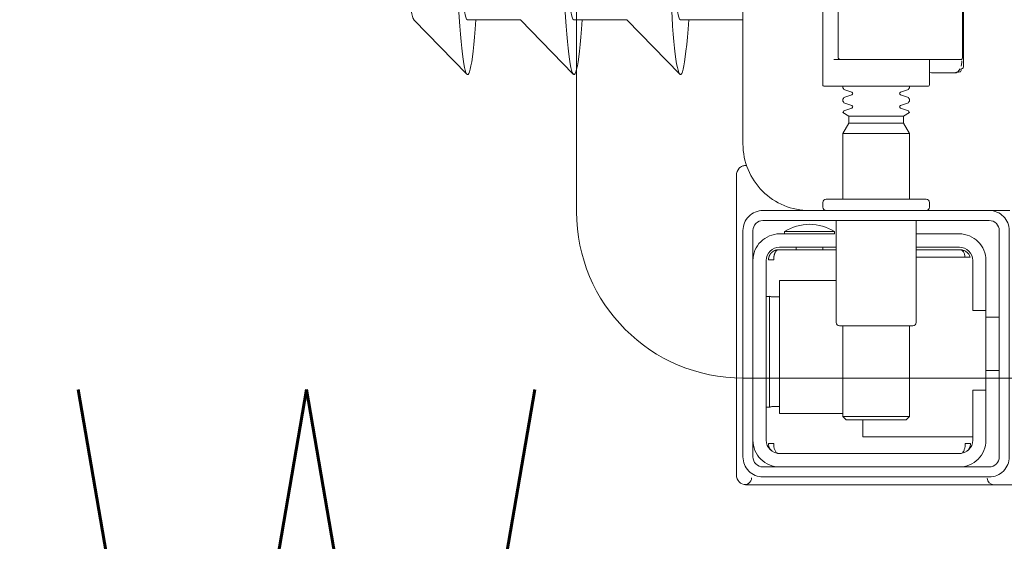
# Model space of a CAD drawing. Header units: millimetres. Extents: x 23192 to 177760, y -399809 to -79279.
# Tile 431 of 656: x 60864 to 60878, y -195447 to -195439. Entities that reach past the tile are written whole.
import ezdxf

# ---------------------------------------------------------------- set-up
doc = ezdxf.new("R2010")
doc.units = ezdxf.units.MM
doc.linetypes.add('HIDDEN2', pattern=[4.7625, 3.175, -1.5875])
doc.layers.get('0').update_dxf_attribs({"lineweight": 0})
doc.layers.add('!! 0_Istn-went', color=5, linetype='Continuous', lineweight=13)
doc.layers.add('!! wymiary osi', color=250, linetype='Continuous', lineweight=9)
doc.layers.add('!! 2_WYBURZENIA DO REMONTU', color=7, linetype='Continuous', lineweight=0, true_color=0x4d4d4d, plot=False)
doc.layers.add('!!_@ wypos sanit nd', color=7, linetype='Continuous', lineweight=0, plot=False)
doc.styles.add('ARCHETYP', font='romans.shx', dxfattribs={"height": 15})
doc.styles.add('TXT', font='simplex.shx')
doc.dimstyles.new('DIM50', dxfattribs={"dimscale": 5, "dimtxt": 2.5, "dimasz": 1.5, "dimexe": 0, "dimexo": 0, "dimgap": 0.5, "dimtad": 1, "dimdec": 4, "dimrnd": 0.5, "dimdsep": 46, "dimtxsty": 'TXT', "dimblk1": 'TICK1', "dimblk2": 'TICK1', "dimsah": 1, "dimcen": 0, "dimse1": 1, "dimse2": 1, "dimclrd": 1, "dimclre": 7, "dimclrt": 9, "dimadec": 0, "dimazin": 0, "dimtfac": 1, "dimtdec": 4, "dimtmove": 2, "dimatfit": 3, "dimldrblk": 'TICK1', "dimfxl": 1, "dimtolj": 1, "dimarcsym": 0})

# ---------------------------------------------------------------- blocks, each defined once
blk = doc.blocks.new('A$C351F644B')
for p, q in [((-20, 17.5), (20, 17.5)), ((-22.5, 2.5), (-22.5, 15))]:
    blk.add_line(p, q)
blk.add_arc((-20, 15), 2.5, 90, 180)
blk = doc.blocks.new('A$Cff2eaf8b')
for points in [[(-0.15993, -0.0325), (-0.17249, -0.0325, 0.405519), (-0.172, -0.032), (-0.172, -0.0313, 0.414214), (-0.1725, -0.0308), (-0.1875, -0.0308, 0.414214), (-0.188, -0.0313), (-0.188, -0.032, 0.405519), (-0.18751, -0.0325), (-0.19, -0.0325, -0.414214), (-0.2, -0.0225), (-0.2, 0.0575, -0.266001), (-0.19506, 0.06612)], [(-0.188, 0.06265), (-0.188, -0.01362, 0.414214), (-0.1878, -0.01382), (-0.17545, -0.01382), (-0.1722, -0.01382, 0.414214), (-0.172, -0.01362), (-0.172, -0.00982)], [(-0.1857, -0.00202), (-0.1857, -0.00962), (-0.1857, -0.00202), (-0.18567, -0.00192), (-0.18559, -0.00184), (-0.17696, -0.00182), (-0.16725, -0.00182, -0.414214), (-0.16705, -0.00202), (-0.16705, -0.00962, -0.414214), (-0.16725, -0.00982), (-0.18543, -0.00982), (-0.18553, -0.00978), (-0.1856, -0.00962)], [(-0.185, -0.01382), (-0.185, -0.01406, -0.050055), (-0.18485, -0.01432), (-0.18364, -0.01473, -0.719897), (-0.18364, -0.01511), (-0.18485, -0.01552, -0.050055), (-0.185, -0.01578), (-0.185, -0.01606, -0.050055), (-0.18485, -0.01632), (-0.18364, -0.01673, -0.719897), (-0.18364, -0.01711), (-0.18485, -0.01752, -0.050055), (-0.185, -0.01778), (-0.1841, -0.0183), (-0.1841, -0.01936), (-0.185, -0.02092), (-0.185, -0.0308)], [(-0.175, -0.01382), (-0.175, -0.01406, 0.050055), (-0.17515, -0.01432), (-0.17636, -0.01473, 0.719897), (-0.17636, -0.01511), (-0.17515, -0.01552, 0.050055), (-0.175, -0.01578), (-0.175, -0.01606, 0.050055), (-0.17515, -0.01632), (-0.17636, -0.01673, 0.719897), (-0.17636, -0.01711), (-0.17515, -0.01752, 0.050055), (-0.175, -0.01778), (-0.1759, -0.0183), (-0.1759, -0.01936), (-0.175, -0.02092), (-0.175, -0.0308)], [(-0.20011, -0.02584, 0.091301), (-0.20056, -0.02614, 0.198909), (-0.20099, -0.02721)], [(-0.19945, -0.02578, 0.170835), (-0.20011, -0.02584)], [(-0.186, -0.034), (-0.186, -0.0493, 0.414214), (-0.1855, -0.0498), (-0.1745, -0.0498, 0.414214), (-0.174, -0.0493), (-0.174, -0.034)], [(-0.18625, -0.03562, 0.119096), (-0.19, -0.03454, 0.119096), (-0.19375, -0.03562)], [(-0.1985, -0.04, -0.414214), (-0.1945, -0.036), (-0.18625, -0.036), (-0.18625, -0.03562), (-0.19375, -0.03562), (-0.19375, -0.036)], [(-0.174, -0.036), (-0.1675, -0.036, -0.414214), (-0.1635, -0.04), (-0.16353, -0.0395)], [(-0.186, -0.038), (-0.1945, -0.038, 0.414214), (-0.1965, -0.04), (-0.1965, -0.067, 0.414214), (-0.1945, -0.069), (-0.1675, -0.069, 0.414214), (-0.1655, -0.067), (-0.1655, -0.0595), (-0.1635, -0.0595), (-0.1635, -0.04)], [(-0.1635, -0.0475), (-0.1655, -0.0475), (-0.1655, -0.04, 0.414214), (-0.1675, -0.038), (-0.174, -0.038)], [(-0.1945, -0.06193), (-0.19515, -0.06194), (-0.19542, -0.06194), (-0.1956, -0.06194), (-0.19567, -0.06194, 0.116465), (-0.19589, -0.062), (-0.19601, -0.06205), (-0.19601, -0.04535), (-0.19589, -0.0454, 0.116465), (-0.19567, -0.04546), (-0.19542, -0.04546), (-0.19515, -0.04546), (-0.1945, -0.04547)], [(-0.1675, -0.071, 0.414214), (-0.1635, -0.067), (-0.1635, -0.0595)], [(-0.1985, -0.067, 0.414214), (-0.1945, -0.071)], [(-0.20099, -0.0722, 0.198909), (-0.20056, -0.07326, 0.091301), (-0.20011, -0.07356)], [(-0.16237, -0.07369), (-0.1625, -0.07369), (-0.16269, -0.07369), (-0.16294, -0.07369), (-0.16323, -0.07369), (-0.16357, -0.07369), (-0.16393, -0.07369), (-0.16428, -0.07369), (-0.19771, -0.07369), (-0.19841, -0.07369), (-0.19903, -0.07369), (-0.19948, -0.07369), (-0.19961, -0.07369), (-0.19973, -0.07367), (-0.19984, -0.07365), (-0.20003, -0.07359, 0.517033), (-0.1987, -0.07266)], [(-0.1633, -0.0727, 0.412536), (-0.1623, -0.0737), (-0.11251, -0.0737), (-0.11222, -0.07367), (-0.11194, -0.07358), (-0.11168, -0.07345), (-0.11145, -0.07326), (-0.11126, -0.07304), (-0.11112, -0.07278), (-0.11104, -0.0725)]]:
    blk.add_lwpolyline(points, format="xyb")
for points in [[(-0.16688, -0.0007), (-0.16688, -0.01094), (-0.16692, -0.01107), (-0.16701, -0.01115), (-0.16725, -0.0112), (-0.16725, -0.01147), (-0.16728, -0.01157), (-0.16735, -0.01164), (-0.16746, -0.01168), (-0.16762, -0.01169), (-0.16775, -0.0117), (-0.16789, -0.01172), (-0.16797, -0.01179), (-0.16807, -0.01182), (-0.1682, -0.01182), (-0.17167, -0.01182), (-0.172, -0.01177)], [(-0.24945, -0.00383), (-0.24147, -0.01202)], [(-0.24136, -0.00387), (-0.23342, -0.00387), (-0.22548, -0.01202)], [(-0.22538, -0.00387), (-0.21743, -0.00387), (-0.2095, -0.01202)], [(-0.2, -0.00387), (-0.20939, -0.00387)], [(-0.18633, -0.00982), (-0.18551, -0.00982), (-0.18567, -0.00972), (-0.1857, -0.00962)], [(-0.16713, -0.01002), (-0.16714, -0.01028), (-0.16723, -0.01081)], [(-0.16738, -0.01122), (-0.16772, -0.01167), (-0.16829, -0.01182)], [(-0.1841, -0.0183), (-0.1759, -0.0183)], [(-0.1759, -0.01936), (-0.1841, -0.01936)], [(-0.175, -0.02092), (-0.185, -0.02092)], [(-0.20001, -0.0258), (-0.19988, -0.02576), (-0.19976, -0.02573), (-0.19963, -0.02571), (-0.19948, -0.02571)], [(-0.20099, -0.02721), (-0.20099, -0.0722)], [(-0.19478, -0.0384), (-0.186, -0.0384)], [(-0.192, -0.038), (-0.192, -0.0384)], [(-0.188, -0.038), (-0.188, -0.0384)], [(-0.16664, -0.0395), (-0.16666, -0.03934), (-0.16669, -0.03923), (-0.16672, -0.03912), (-0.16675, -0.03902), (-0.16679, -0.03892), (-0.16684, -0.03881), (-0.16689, -0.03872), (-0.16695, -0.03863), (-0.16702, -0.03855), (-0.1671, -0.03848), (-0.16718, -0.03843), (-0.16729, -0.0384), (-0.16718, -0.03841), (-0.16708, -0.03842), (-0.16696, -0.03845), (-0.16686, -0.03848), (-0.16677, -0.03851), (-0.16666, -0.03856), (-0.16657, -0.03861), (-0.16646, -0.03868), (-0.16636, -0.03876), (-0.16627, -0.03884), (-0.16618, -0.03894), (-0.1661, -0.03904), (-0.16603, -0.03915), (-0.16598, -0.03926), (-0.16593, -0.03938), (-0.16589, -0.0395), (-0.174, -0.0395)], [(-0.174, -0.0384), (-0.16722, -0.0384)], [(-0.185, -0.063), (-0.1945, -0.063), (-0.1945, -0.043), (-0.186, -0.043)], [(-0.19591, -0.04539), (-0.19602, -0.04539), (-0.19616, -0.04539), (-0.19632, -0.04539), (-0.1965, -0.04539)], [(-0.1615, -0.0485), (-0.1635, -0.0485)], [(-0.185, -0.0498), (-0.185, -0.06342), (-0.1845, -0.06392), (-0.1755, -0.06392), (-0.175, -0.06342), (-0.175, -0.0498)], [(-0.1615, -0.0565), (-0.1635, -0.0565)], [(-0.1965, -0.06201), (-0.19632, -0.06201), (-0.19616, -0.06201), (-0.19602, -0.06201), (-0.19591, -0.06201)], [(-0.175, -0.06342), (-0.185, -0.06342)], [(-0.182, -0.06392), (-0.182, -0.0665), (-0.1655, -0.0665)], [(-0.16636, -0.06865), (-0.16625, -0.06854), (-0.16619, -0.06847), (-0.16612, -0.06839), (-0.16606, -0.0683), (-0.16601, -0.0682), (-0.16596, -0.06811), (-0.16592, -0.06801), (-0.16589, -0.0679), (-0.16586, -0.0678), (-0.16584, -0.06769), (-0.16583, -0.06759), (-0.16583, -0.06749), (-0.16593, -0.0675), (-0.16607, -0.0675), (-0.1663, -0.0675), (-0.16641, -0.0675), (-0.16651, -0.0675), (-0.16661, -0.0675), (-0.16661, -0.0676), (-0.16662, -0.0677), (-0.16663, -0.0678), (-0.16664, -0.0679), (-0.16665, -0.068), (-0.16667, -0.06811), (-0.1667, -0.06821), (-0.16673, -0.06831), (-0.16676, -0.06841), (-0.1668, -0.06852), (-0.16685, -0.06862), (-0.1669, -0.06871), (-0.16697, -0.0688), (-0.16704, -0.06887), (-0.16712, -0.06893), (-0.16725, -0.069), (-0.19475, -0.069), (-0.19493, -0.0689), (-0.19501, -0.06882), (-0.19508, -0.06874), (-0.19513, -0.06865), (-0.19518, -0.06855), (-0.19522, -0.06846), (-0.19526, -0.06835), (-0.19529, -0.06825), (-0.19532, -0.06813), (-0.19534, -0.06803), (-0.19536, -0.06793), (-0.19537, -0.06783), (-0.19538, -0.06772), (-0.19539, -0.0676), (-0.19539, -0.0675), (-0.19617, -0.06751), (-0.19616, -0.06762), (-0.19615, -0.06772), (-0.19613, -0.06783), (-0.19611, -0.06793), (-0.19607, -0.06803), (-0.19603, -0.06813), (-0.19598, -0.06823), (-0.19593, -0.06832), (-0.19586, -0.06841), (-0.19579, -0.06849), (-0.19572, -0.06857), (-0.19563, -0.06865)]]:
    blk.add_lwpolyline(points)
for points in [[(-0.2, -0.0695), (-0.2, -0.0355, -0.414214), (-0.197, -0.0325), (-0.163, -0.0325, -0.414214), (-0.16, -0.0355), (-0.16, -0.0695, -0.414214), (-0.163, -0.0725), (-0.197, -0.0725, -0.414214)], [(-0.1615, -0.0355), (-0.1615, -0.0695, -0.414214), (-0.163, -0.071), (-0.197, -0.071, -0.414214), (-0.1985, -0.0695), (-0.1985, -0.0355, -0.414214), (-0.197, -0.034), (-0.163, -0.034, -0.414214)]]:
    blk.add_lwpolyline(points, format="xyb", close=True)
blk.add_lwpolyline([(-0.19467, -0.0384), (-0.19467, -0.0384), (-0.19467, -0.0384), (-0.19466, -0.0384), (-0.19466, -0.0384), (-0.19466, -0.0384), (-0.19466, -0.0384), (-0.19466, -0.0384), (-0.19466, -0.0384), (-0.19466, -0.0384), (-0.19466, -0.0384), (-0.19466, -0.0384), (-0.19466, -0.0384), (-0.19466, -0.0384), (-0.19466, -0.0384), (-0.19467, -0.0384), (-0.19467, -0.0384), (-0.19467, -0.0384), (-0.19467, -0.0384), (-0.19467, -0.0384), (-0.19468, -0.0384), (-0.19468, -0.0384), (-0.19468, -0.0384), (-0.19469, -0.0384), (-0.1947, -0.0384), (-0.19471, -0.0384), (-0.19471, -0.0384), (-0.19471, -0.0384), (-0.19471, -0.0384), (-0.19472, -0.0384), (-0.19472, -0.0384), (-0.19472, -0.0384), (-0.19472, -0.03841), (-0.19473, -0.03841), (-0.19473, -0.03841), (-0.19473, -0.03841), (-0.19473, -0.03841), (-0.19473, -0.03841), (-0.19474, -0.03841), (-0.19474, -0.03841), (-0.19474, -0.03841), (-0.19474, -0.03841), (-0.19474, -0.03841), (-0.19474, -0.03841), (-0.19475, -0.03841), (-0.19475, -0.03841), (-0.19475, -0.03841), (-0.19475, -0.03841), (-0.19476, -0.03841), (-0.19476, -0.03841), (-0.19476, -0.03841), (-0.19476, -0.03841), (-0.19477, -0.03842), (-0.19477, -0.03842), (-0.19477, -0.03842), (-0.19478, -0.03842), (-0.19479, -0.03842), (-0.19479, -0.03842), (-0.1948, -0.03843), (-0.19481, -0.03843), (-0.19481, -0.03843), (-0.19482, -0.03844), (-0.19483, -0.03844), (-0.19484, -0.03844), (-0.19484, -0.03845), (-0.19485, -0.03845), (-0.19486, -0.03845), (-0.19486, -0.03846), (-0.19487, -0.03846), (-0.19488, -0.03847), (-0.19489, -0.03847), (-0.19489, -0.03848), (-0.1949, -0.03848), (-0.19491, -0.03849), (-0.19491, -0.03849), (-0.19492, -0.0385), (-0.19493, -0.0385), (-0.19493, -0.03851), (-0.19494, -0.03851), (-0.19495, -0.03852), (-0.19495, -0.03852), (-0.19496, -0.03853), (-0.19497, -0.03854), (-0.19497, -0.03854), (-0.19498, -0.03855), (-0.19499, -0.03856), (-0.19499, -0.03856), (-0.195, -0.03857), (-0.19501, -0.03858), (-0.19501, -0.03859), (-0.19502, -0.03859), (-0.19503, -0.0386), (-0.19503, -0.03861), (-0.19504, -0.03862), (-0.19505, -0.03862), (-0.19505, -0.03863), (-0.19506, -0.03864), (-0.19507, -0.03865), (-0.19507, -0.03866), (-0.19508, -0.03867), (-0.19508, -0.03868), (-0.19509, -0.03869), (-0.1951, -0.03869), (-0.1951, -0.0387), (-0.19511, -0.03871), (-0.19511, -0.03872), (-0.19512, -0.03873), (-0.19512, -0.03874), (-0.19513, -0.03875), (-0.19514, -0.03876), (-0.19514, -0.03877), (-0.19515, -0.03878), (-0.19515, -0.03879), (-0.19516, -0.0388), (-0.19516, -0.03881), (-0.19517, -0.03882), (-0.19517, -0.03884), (-0.19518, -0.03885), (-0.19518, -0.03886), (-0.19519, -0.03887), (-0.1952, -0.03888), (-0.1952, -0.03889), (-0.19521, -0.0389), (-0.19521, -0.03891), (-0.19521, -0.03893), (-0.19522, -0.03894), (-0.19522, -0.03895), (-0.19523, -0.03896), (-0.19523, -0.03897), (-0.19524, -0.03899), (-0.19524, -0.039), (-0.19525, -0.03901), (-0.19525, -0.03902), (-0.19526, -0.03905), (-0.19527, -0.03907), (-0.19528, -0.0391), (-0.19528, -0.03912), (-0.19529, -0.03915), (-0.1953, -0.03918), (-0.19531, -0.0392), (-0.19531, -0.03923), (-0.19532, -0.03926), (-0.19532, -0.03928), (-0.19533, -0.03931), (-0.19533, -0.03933), (-0.19534, -0.03936), (-0.19534, -0.03939), (-0.19535, -0.03941), (-0.19535, -0.03944), (-0.19536, -0.03947), (-0.19536, -0.03949), (-0.19536, -0.03952), (-0.19537, -0.03955), (-0.19537, -0.03957), (-0.19537, -0.0396), (-0.19537, -0.03961), (-0.19537, -0.03962), (-0.19538, -0.03963), (-0.19538, -0.03963), (-0.19538, -0.03964), (-0.19538, -0.03965), (-0.19538, -0.03965), (-0.19538, -0.03966), (-0.19538, -0.03966), (-0.19538, -0.03967), (-0.19538, -0.03967), (-0.19538, -0.03968), (-0.19538, -0.03969), (-0.19538, -0.03969), (-0.19538, -0.0397), (-0.19538, -0.0397), (-0.19538, -0.0397), (-0.19538, -0.03971), (-0.19538, -0.03971), (-0.19538, -0.03972), (-0.19538, -0.03972), (-0.19538, -0.03972), (-0.19538, -0.03973), (-0.19538, -0.03973), (-0.19538, -0.03973), (-0.19538, -0.03974), (-0.19538, -0.03974), (-0.19538, -0.03974), (-0.19538, -0.03974), (-0.19538, -0.03975), (-0.19538, -0.03975), (-0.19538, -0.03975), (-0.19538, -0.03976), (-0.19538, -0.03976), (-0.19538, -0.03977), (-0.19538, -0.03977), (-0.19539, -0.03978), (-0.19539, -0.03978), (-0.19539, -0.03979), (-0.19539, -0.03979), (-0.19539, -0.03979), (-0.19539, -0.0398), (-0.19539, -0.0398), (-0.19539, -0.03981), (-0.19539, -0.03981), (-0.19539, -0.03982), (-0.19538, -0.03982), (-0.19538, -0.03983), (-0.19538, -0.03983), (-0.19538, -0.03984), (-0.19538, -0.03984), (-0.19538, -0.03984), (-0.19538, -0.03985), (-0.19538, -0.03986), (-0.19538, -0.03986), (-0.19538, -0.03987), (-0.19538, -0.03987), (-0.19538, -0.03987), (-0.19538, -0.03988), (-0.19538, -0.03988), (-0.19538, -0.03989), (-0.19538, -0.03989), (-0.19538, -0.03989), (-0.19538, -0.03989), (-0.19538, -0.0399), (-0.19538, -0.0399), (-0.19539, -0.0399), (-0.19539, -0.0399), (-0.19539, -0.0399), (-0.19539, -0.0399), (-0.19539, -0.0399), (-0.19539, -0.03991), (-0.1954, -0.03991), (-0.1954, -0.03991), (-0.1954, -0.03991), (-0.1954, -0.03991), (-0.1954, -0.03991), (-0.19541, -0.03991), (-0.19541, -0.03991), (-0.19542, -0.03991), (-0.19542, -0.03991), (-0.19543, -0.0399), (-0.19544, -0.0399), (-0.19545, -0.0399), (-0.19545, -0.0399), (-0.19546, -0.0399), (-0.19546, -0.0399), (-0.19547, -0.0399), (-0.19547, -0.0399), (-0.19548, -0.0399), (-0.19549, -0.0399), (-0.1955, -0.0399), (-0.1955, -0.0399), (-0.19551, -0.0399), (-0.19552, -0.0399), (-0.19553, -0.0399), (-0.19554, -0.0399), (-0.19555, -0.0399), (-0.19556, -0.0399), (-0.19557, -0.0399), (-0.19558, -0.0399), (-0.19559, -0.0399), (-0.19561, -0.0399), (-0.19564, -0.0399), (-0.19566, -0.0399), (-0.19568, -0.0399), (-0.1957, -0.0399), (-0.19574, -0.0399), (-0.19576, -0.0399), (-0.19578, -0.0399), (-0.19595, -0.0399), (-0.19596, -0.0399), (-0.19598, -0.0399), (-0.19599, -0.0399), (-0.19601, -0.0399), (-0.19602, -0.0399), (-0.19603, -0.0399), (-0.19604, -0.0399), (-0.19605, -0.0399), (-0.19606, -0.0399), (-0.19607, -0.0399), (-0.19608, -0.0399), (-0.19609, -0.0399), (-0.1961, -0.0399), (-0.19611, -0.0399), (-0.19612, -0.0399), (-0.19613, -0.03989), (-0.19614, -0.03989), (-0.19614, -0.03989), (-0.19615, -0.03989), (-0.19615, -0.03989), (-0.19615, -0.03989), (-0.19615, -0.03989), (-0.19616, -0.03989), (-0.19616, -0.03989), (-0.19616, -0.03989), (-0.19616, -0.0399), (-0.19616, -0.0399), (-0.19616, -0.0399), (-0.19616, -0.0399), (-0.19616, -0.0399), (-0.19617, -0.0399), (-0.19617, -0.03991), (-0.19617, -0.03991), (-0.19617, -0.03991), (-0.19617, -0.03991), (-0.19617, -0.03991), (-0.19617, -0.03991), (-0.19617, -0.03991), (-0.19617, -0.03991), (-0.19617, -0.03991), (-0.19617, -0.03991), (-0.19617, -0.0399), (-0.19617, -0.0399), (-0.19617, -0.0399), (-0.19617, -0.03989), (-0.19617, -0.03989), (-0.19617, -0.03989), (-0.19617, -0.03988), (-0.19617, -0.03987), (-0.19617, -0.03986), (-0.19617, -0.03985), (-0.19617, -0.03984), (-0.19617, -0.03984), (-0.19617, -0.03984), (-0.19617, -0.03983), (-0.19617, -0.03983), (-0.19617, -0.03982), (-0.19617, -0.03982), (-0.19617, -0.03981), (-0.19616, -0.0398), (-0.19616, -0.03979), (-0.19616, -0.03979), (-0.19616, -0.03978), (-0.19616, -0.03978), (-0.19616, -0.03977), (-0.19616, -0.03977), (-0.19616, -0.03977), (-0.19616, -0.03976), (-0.19616, -0.03976), (-0.19616, -0.03975), (-0.19616, -0.03975), (-0.19616, -0.03974), (-0.19616, -0.03974), (-0.19616, -0.03973), (-0.19616, -0.03973), (-0.19616, -0.03972), (-0.19616, -0.03972), (-0.19616, -0.03972), (-0.19616, -0.03972), (-0.19616, -0.03971), (-0.19616, -0.03971), (-0.19616, -0.0397), (-0.19615, -0.0397), (-0.19615, -0.0397), (-0.19615, -0.03969), (-0.19615, -0.03969), (-0.19615, -0.03968), (-0.19615, -0.03967), (-0.19615, -0.03967), (-0.19615, -0.03966), (-0.19615, -0.03966), (-0.19615, -0.03965), (-0.19615, -0.03964), (-0.19614, -0.03964), (-0.19614, -0.03963), (-0.19614, -0.03962), (-0.19614, -0.03962), (-0.19614, -0.03961), (-0.19614, -0.0396), (-0.19614, -0.03959), (-0.19613, -0.03958), (-0.19613, -0.03958), (-0.19613, -0.03957), (-0.19613, -0.03955), (-0.19612, -0.03954), (-0.19612, -0.03952), (-0.19611, -0.0395), (-0.19611, -0.03949), (-0.1961, -0.03947), (-0.1961, -0.03945), (-0.19609, -0.03944), (-0.19609, -0.03942), (-0.19608, -0.03941), (-0.19608, -0.03939), (-0.19607, -0.03937), (-0.19607, -0.03936), (-0.19606, -0.03934), (-0.19605, -0.03933), (-0.19605, -0.03931), (-0.19604, -0.0393), (-0.19603, -0.03928), (-0.19603, -0.03927), (-0.19602, -0.03925), (-0.19601, -0.03923), (-0.196, -0.03922), (-0.196, -0.0392), (-0.19599, -0.03919), (-0.19598, -0.03918), (-0.19597, -0.03916), (-0.19596, -0.03915), (-0.19596, -0.03913), (-0.19595, -0.03912), (-0.19594, -0.0391), (-0.19593, -0.03909), (-0.19592, -0.03907), (-0.19591, -0.03906), (-0.1959, -0.03905), (-0.19589, -0.03903), (-0.19588, -0.03902), (-0.19587, -0.03901), (-0.19586, -0.03899), (-0.19585, -0.03898), (-0.19584, -0.03897), (-0.19583, -0.03895), (-0.19582, -0.03894), (-0.19581, -0.03893), (-0.1958, -0.03891), (-0.19579, -0.0389), (-0.19577, -0.03889), (-0.19576, -0.03888), (-0.19575, -0.03886), (-0.19574, -0.03885), (-0.19573, -0.03884), (-0.19572, -0.03883), (-0.1957, -0.03882), (-0.19569, -0.0388), (-0.19568, -0.03879), (-0.19567, -0.03878), (-0.19565, -0.03877), (-0.19564, -0.03876), (-0.19563, -0.03875), (-0.19562, -0.03874), (-0.1956, -0.03873), (-0.19559, -0.03872), (-0.19558, -0.03871), (-0.19556, -0.0387), (-0.19555, -0.03869), (-0.19554, -0.03868), (-0.19552, -0.03867), (-0.19551, -0.03866), (-0.19549, -0.03865), (-0.19548, -0.03864), (-0.19547, -0.03863), (-0.19545, -0.03862), (-0.19544, -0.03861), (-0.19542, -0.0386), (-0.19541, -0.0386), (-0.19539, -0.03859), (-0.19538, -0.03858), (-0.19536, -0.03857), (-0.19535, -0.03856), (-0.19533, -0.03856), (-0.19532, -0.03855), (-0.1953, -0.03854), (-0.19529, -0.03853), (-0.19527, -0.03853), (-0.19526, -0.03852), (-0.19524, -0.03851), (-0.19522, -0.03851), (-0.19521, -0.0385), (-0.19519, -0.0385), (-0.19518, -0.03849), (-0.19516, -0.03848), (-0.19515, -0.03848), (-0.19513, -0.03847), (-0.19511, -0.03847), (-0.1951, -0.03846), (-0.19508, -0.03846), (-0.19506, -0.03845), (-0.19505, -0.03845), (-0.19503, -0.03845), (-0.19502, -0.03844), (-0.195, -0.03844), (-0.19498, -0.03843), (-0.19497, -0.03843), (-0.19495, -0.03843), (-0.19493, -0.03842), (-0.19492, -0.03842), (-0.19491, -0.03842), (-0.1949, -0.03842), (-0.19489, -0.03842), (-0.19488, -0.03842), (-0.19487, -0.03841), (-0.19486, -0.03841), (-0.19485, -0.03841), (-0.19484, -0.03841), (-0.19483, -0.03841), (-0.19481, -0.03841), (-0.1948, -0.03841), (-0.19479, -0.03841), (-0.19479, -0.03841), (-0.19478, -0.03841), (-0.19478, -0.0384), (-0.19477, -0.0384), (-0.19477, -0.0384), (-0.19476, -0.0384), (-0.19475, -0.0384), (-0.19474, -0.0384), (-0.19474, -0.0384), (-0.19473, -0.0384), (-0.19473, -0.0384), (-0.19471, -0.0384), (-0.19471, -0.0384), (-0.1947, -0.0384), (-0.1947, -0.0384), (-0.19469, -0.0384), (-0.19469, -0.0384), (-0.19469, -0.0384), (-0.19469, -0.0384), (-0.19468, -0.0384), (-0.19468, -0.0384), (-0.19468, -0.0384), (-0.19468, -0.0384), (-0.19467, -0.0384), (-0.19467, -0.0384), (-0.19467, -0.0384)], close=True)
for centre, major_axis, ratio, start_param, end_param in [((-0.24136, 0.04363), (0, 0.0557), 0.04256, 0.705617, 3.691026), ((-0.22538, 0.04363), (0, 0.0557), 0.04256, 0.705617, 3.691026), ((-0.20939, 0.04363), (0, 0.0557), 0.04256, 0.705617, 3.691026), ((-0.24936, 0.04363), (0, 0.0475), 0.04256, 0.705617, 3.097928), ((-0.24136, 0.04363), (0, 0.0475), 0.04256, 0.705617, 3.141593), ((-0.22538, 0.04363), (0, 0.0475), 0.04256, 0.705617, 3.141593), ((-0.20939, 0.04363), (0, 0.0475), 0.04256, 0.705617, 3.141593), ((-0.16763, -0.01149), (0.000004, -0.0002), 0.133184, 6.278107, 6.278112), ((-0.16723, -0.011), (0.000013, -0.0002), 0.223, 6.276731, 6.276777)]:
    blk.add_ellipse(centre, major_axis=major_axis, ratio=ratio, start_param=start_param, end_param=end_param)
blk = doc.blocks.new('TICK1')
at = {"color": 0}
for p, q in [((0, -1.4), (0, 1.4)), ((0, 0), (-1, 0))]:
    blk.add_line(p, q, dxfattribs=at)
at = {"color": 2}
blk.add_line((-1, -1), (1, 1), dxfattribs=at)
blk = doc.blocks.new('*D2759')
at = {"layer": '!! wymiary osi', "color": 1, "lineweight": -2, "transparency": 16777216}
blk.add_line((60901.047, -195422.628), (60901.047, -195581.628), dxfattribs=at)
at = {"layer": 'DEFPOINTS', "color": 0, "transparency": 16777216}
for p in [(60824.567, -195415.128), (60824.567, -195589.128), (60901.047, -195589.128)]:
    blk.add_point(p, dxfattribs=at)
at = {"layer": '!! wymiary osi', "color": 1, "lineweight": -2, "transparency": 16777216, "xscale": 7.5, "yscale": 7.5, "zscale": 7.5}
for p, rotation in [((60901.047, -195415.128), 90), ((60901.047, -195589.128), 270)]:
    blk.add_blockref('TICK1', p, dxfattribs=dict(at, rotation=rotation))
at = {"layer": '!! wymiary osi', "color": 9, "transparency": 16777216, "insert": (60892.297, -195569.266), "char_height": 12.5, "attachment_point": 5, "rotation": 90, "style": 'TXT'}
blk.add_mtext('\\A1;174', dxfattribs=at)

msp = doc.modelspace()

# ---------------------------------------------------------------- block references
at = {"layer": '!! 2_WYBURZENIA DO REMONTU', "linetype": 'HIDDEN2', "ltscale": 3, "xscale": -1, "rotation": 180}
msp.add_blockref('A$C351F644B', (60894.56735, -195427.12813), dxfattribs=at)
at = {"layer": '!!_@ wypos sanit nd', "xscale": 100, "yscale": 100, "zscale": 100}
msp.add_blockref('A$Cff2eaf8b', (60894.56735, -195438.86114), dxfattribs=at)

# ---------------------------------------------------------------- texts
at = {"layer": '!! 0_Istn-went', "style": 'ARCHETYP', "width": 0.8}
msp.add_text('Went', height=10, rotation=360, dxfattribs=at).set_placement((60863.89738, -195454.7979))

# ---------------------------------------------------------------- dimensions: what is measured, and where the dimension line sits
at = {"layer": '!! wymiary osi'}
dim = msp.add_linear_dim(base=(60901.04731, -195589.12813), p1=(60824.56735, -195415.12813), p2=(60824.56735, -195589.12813), angle=90, dimstyle='DIM50', dxfattribs=at)
dim.commit()
dim.dimension.update_dxf_attribs({"geometry": '*D2759', "text_midpoint": (60892.29731, -195569.26629), "dimtype": 160})

doc.saveas('drawing.dxf')
